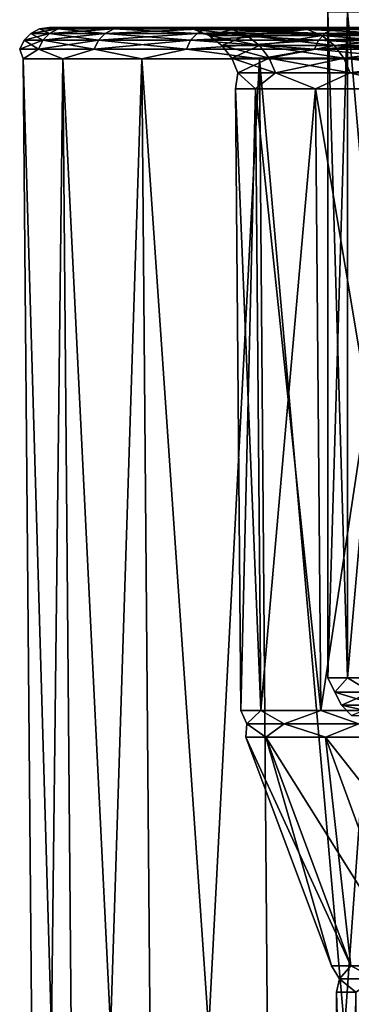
# Model space of a CAD drawing. Header units: metres. Extents: x -92 to 264, y -100 to 50.
# Tile 107 of 656: x -24.99 to -22.85, y -70.31 to -63.95. Entities that reach past the tile are written whole.
import ezdxf

# ---------------------------------------------------------------- set-up
doc = ezdxf.new("R2010")
doc.units = ezdxf.units.M
doc.layers.add('solid_21062050_01', color=7, linetype='CONTINUOUS')

msp = doc.modelspace()

# ---------------------------------------------------------------- linework, layer by layer
at = {"layer": 'solid_21062050_01'}
for points in [[(-23, -63.900002, -4.49623), (-23, -68.199997, -4.49623), (-22.874002, -68.199997, -2.092072)], [(-22.874002, -63.900002, -2.092073), (-23, -63.900002, -4.49623), (-22.874002, -68.199997, -2.092072)], [(-22.874002, -63.900002, -6.900388), (-22.874002, -68.199997, -6.900388), (-23, -68.199997, -4.49623)], [(-23, -63.900002, -4.49623), (-22.874002, -63.900002, -6.900388), (-23, -68.199997, -4.49623)], [(-22.874002, -63.900002, -2.092073), (-22.874002, -68.199997, -2.092072), (-22.497393, -68.199997, 0.285745)], [(-22.497393, -63.900002, 0.285744), (-22.874002, -63.900002, -2.092073), (-22.497393, -68.199997, 0.285745)], [(-22.497393, -63.900002, -9.278205), (-22.497395, -68.199997, -9.278205), (-22.874002, -68.199997, -6.900388)], [(-22.874002, -63.900002, -6.900388), (-22.497393, -63.900002, -9.278205), (-22.874002, -68.199997, -6.900388)], [(-24.740494, -64.009834, -6.932956), (-24.796288, -64.038536, -6.938451), (-24.916265, -64.038536, -4.49623)], [(-24.860203, -64.009834, -4.49623), (-24.916265, -64.038536, -4.49623), (-24.796288, -64.038536, -2.054009)], [(-24.860203, -64.009834, -4.49623), (-24.740494, -64.009834, -6.932956), (-24.916265, -64.038536, -4.49623)], [(-24.860203, -64.009834, -4.49623), (-24.798246, -64, -4.496227), (-24.764235, -64, -5.79436)], [(-24.740494, -64.009834, -2.059504), (-24.798246, -64, -4.496227), (-24.860203, -64.009834, -4.49623)], [(-24.860203, -64.009834, -4.49623), (-24.764235, -64, -5.79436), (-24.740494, -64.009834, -6.932956)], [(-24.740494, -64.009834, -2.059504), (-24.860203, -64.009834, -4.49623), (-24.796288, -64.038536, -2.054009)], [(-24.764235, -64, -5.79436), (-24.798246, -64, -4.496227), (-24.764233, -64, -3.198094)], [(-24.740494, -64.009834, -2.059504), (-24.764233, -64, -3.198094), (-24.798246, -64, -4.496227)], [(-24.382521, -64.009834, -9.346215), (-24.437508, -64.038536, -9.357153), (-24.796288, -64.038536, -6.938451)], [(-24.740494, -64.009834, -6.932956), (-24.382521, -64.009834, -9.346215), (-24.796288, -64.038536, -6.938451)], [(-24.740494, -64.009834, -2.059504), (-24.796288, -64.038536, -2.054009), (-24.437508, -64.038536, 0.364692)], [(-24.764235, -64, -5.79436), (-24.764233, -64, -3.198094), (-24.662359, -64, -1.903892)], [(-24.662361, -64, -7.088561), (-24.764235, -64, -5.79436), (-24.662359, -64, -1.903892)], [(-24.740494, -64.009834, -6.932956), (-24.764235, -64, -5.79436), (-24.662361, -64, -7.088561)], [(-24.740494, -64.009834, -2.059504), (-24.662359, -64, -1.903892), (-24.764233, -64, -3.198094)], [(-24.382521, -64.009834, 0.353755), (-24.662359, -64, -1.903892), (-24.740494, -64.009834, -2.059504)], [(-24.740494, -64.009834, -6.932956), (-24.662361, -64, -7.088561), (-24.492887, -64, -8.375845)], [(-24.740494, -64.009834, -6.932956), (-24.492887, -64, -8.375845), (-24.382521, -64.009834, -9.346215)], [(-24.382521, -64.009834, 0.353755), (-24.740494, -64.009834, -2.059504), (-24.437508, -64.038536, 0.364692)], [(-24.662361, -64, -7.088561), (-24.662359, -64, -1.903892), (-24.492886, -64, -0.616608)], [(-24.492887, -64, -8.375845), (-24.662361, -64, -7.088561), (-24.492886, -64, -0.616608)], [(-24.382521, -64.009834, 0.353755), (-24.492886, -64, -0.616608), (-24.662359, -64, -1.903892)], [(-24.492887, -64, -8.375845), (-24.492886, -64, -0.616608), (-24.25618, -64, 0.660362)], [(-24.256182, -64, -9.652816), (-24.492887, -64, -8.375845), (-24.25618, -64, 0.660362)], [(-24.382521, -64.009834, -9.346215), (-24.492887, -64, -8.375845), (-24.256182, -64, -9.652816)], [(-24.382521, -64.009834, 0.353755), (-24.25618, -64, 0.660362), (-24.492886, -64, -0.616608)], [(-23.78973, -64.009834, -11.712766), (-23.84338, -64.038536, -11.72904), (-24.437508, -64.038536, -9.357153)], [(-24.382521, -64.009834, -9.346215), (-23.78973, -64.009834, -11.712766), (-24.437508, -64.038536, -9.357153)], [(-24.382521, -64.009834, 0.353755), (-24.437508, -64.038536, 0.364692), (-23.84338, -64.038536, 2.73658)], [(-23.78973, -64.009834, 2.720305), (-24.25618, -64, 0.660362), (-24.382521, -64.009834, 0.353755)], [(-24.382521, -64.009834, -9.346215), (-24.256182, -64, -9.652816), (-23.953058, -64, -10.9152)], [(-24.382521, -64.009834, -9.346215), (-23.953058, -64, -10.9152), (-23.78973, -64.009834, -11.712766)], [(-23.78973, -64.009834, 2.720305), (-24.382521, -64.009834, 0.353755), (-23.84338, -64.038536, 2.73658)], [(-24.256182, -64, -9.652816), (-24.25618, -64, 0.660362), (-23.953056, -64, 1.922746)], [(-23.996525, -64, -4.496214), (-24.256182, -64, -9.652816), (-23.953056, -64, 1.922746)], [(-23.996525, -64, -4.496214), (-23.953058, -64, -10.9152), (-24.256182, -64, -9.652816)], [(-23.78973, -64.009834, 2.720305), (-23.953056, -64, 1.922746), (-24.25618, -64, 0.660362)], [(-23.86503, -64, -1.987691), (-23.996525, -64, -4.496214), (-23.953056, -64, 1.922746)], [(-23.996525, -64, -4.496214), (-23.865032, -64, -7.004737), (-23.953058, -64, -10.9152)], [(-23.863295, -64.013374, -5.706439), (-23.865032, -64, -7.004737), (-23.996525, -64, -4.496214)], [(-23.863295, -64.013374, -3.286021), (-23.996525, -64, -4.496214), (-23.86503, -64, -1.987691)], [(-23.863295, -64.013374, -3.286021), (-23.863295, -64.013374, -5.706439), (-23.996525, -64, -4.496214)], [(-23.865032, -64, -7.004737), (-23.584303, -64, -12.159996), (-23.953058, -64, -10.9152)], [(-23.78973, -64.009834, -11.712766), (-23.953058, -64, -10.9152), (-23.584303, -64, -12.159996)], [(-23.86503, -64, -1.987691), (-23.953056, -64, 1.922746), (-23.584301, -64, 3.167542)], [(-23.78973, -64.009834, 2.720305), (-23.584301, -64, 3.167542), (-23.953056, -64, 1.922746)], [(-23.865032, -64, -7.004737), (-23.471987, -64, -9.486089), (-23.584303, -64, -12.159996)], [(-23.618423, -64.013374, -8.11444), (-23.471987, -64, -9.486089), (-23.865032, -64, -7.004737)], [(-23.863295, -64.013374, -5.706439), (-23.618423, -64.013374, -8.11444), (-23.865032, -64, -7.004737)], [(-23.471979, -64, 0.49366), (-23.86503, -64, -1.987691), (-23.584301, -64, 3.167542)], [(-23.618423, -64.013374, -0.878021), (-23.86503, -64, -1.987691), (-23.471979, -64, 0.49366)], [(-23.618423, -64.013374, -0.878021), (-23.863295, -64.013374, -3.286021), (-23.86503, -64, -1.987691)], [(-23.523375, -64.052856, -8.099879), (-23.618423, -64.013374, -8.11444), (-23.863295, -64.013374, -5.706439)], [(-23.76726, -64.052856, -5.701569), (-23.863295, -64.013374, -5.706439), (-23.863295, -64.013374, -3.286021)], [(-23.76726, -64.052856, -5.701569), (-23.523375, -64.052856, -8.099879), (-23.863295, -64.013374, -5.706439)], [(-23.76726, -64.052856, -3.290891), (-23.863295, -64.013374, -3.286021), (-23.618423, -64.013374, -0.878021)], [(-23.76726, -64.052856, -3.290891), (-23.76726, -64.052856, -5.701569), (-23.863295, -64.013374, -3.286021)], [(-22.967833, -64.009834, -14.009818), (-23.019629, -64.038536, -14.031273), (-23.84338, -64.038536, -11.72904)], [(-23.78973, -64.009834, -11.712766), (-22.967833, -64.009834, -14.009818), (-23.84338, -64.038536, -11.72904)], [(-23.78973, -64.009834, 2.720305), (-23.84338, -64.038536, 2.73658), (-23.019629, -64.038536, 5.038812)], [(-22.967833, -64.009834, 5.017357), (-23.584301, -64, 3.167542), (-23.78973, -64.009834, 2.720305)], [(-23.78973, -64.009834, -11.712766), (-23.584303, -64, -12.159996), (-23.15074, -64, -13.384212)], [(-23.78973, -64.009834, -11.712766), (-23.15074, -64, -13.384212), (-22.967833, -64.009834, -14.009818)], [(-22.967833, -64.009834, 5.017357), (-23.78973, -64.009834, 2.720305), (-23.019629, -64.038536, 5.038812)], [(-23.523375, -64.052856, -0.892582), (-23.76726, -64.052856, -3.290891), (-23.618423, -64.013374, -0.878021)], [(-23.618423, -64.013374, -8.11444), (-23.131197, -64.013374, -10.485312), (-23.471987, -64, -9.486089)], [(-23.131197, -64.013374, 1.492852), (-23.618423, -64.013374, -0.878021), (-23.471979, -64, 0.49366)], [(-23.038109, -64.052856, -10.46121), (-23.131197, -64.013374, -10.485312), (-23.618423, -64.013374, -8.11444)], [(-23.523375, -64.052856, -8.099879), (-23.038109, -64.052856, -10.46121), (-23.618423, -64.013374, -8.11444)], [(-23.523375, -64.052856, -0.892582), (-23.618423, -64.013374, -0.878021), (-23.131197, -64.013374, 1.492852)], [(-23.471987, -64, -9.486089), (-23.15074, -64, -13.384212), (-23.584303, -64, -12.159996)], [(-23.471979, -64, 0.49366), (-23.584301, -64, 3.167542), (-23.150736, -64, 4.391759)], [(-22.967833, -64.009834, 5.017357), (-23.150736, -64, 4.391759), (-23.584301, -64, 3.167542)], [(-23.038109, -64.052856, 1.46875), (-23.523375, -64.052856, -0.892582), (-23.131197, -64.013374, 1.492852)], [(-23.471987, -64, -9.486089), (-22.821833, -64, -11.91221), (-23.15074, -64, -13.384212)], [(-23.131197, -64.013374, -10.485312), (-22.821833, -64, -11.91221), (-23.471987, -64, -9.486089)], [(-22.821823, -64, 2.919782), (-23.471979, -64, 0.49366), (-23.150736, -64, 4.391759)], [(-23.131197, -64.013374, 1.492852), (-23.471979, -64, 0.49366), (-22.821823, -64, 2.919782)], [(-22.821833, -64, -11.91221), (-22.653793, -64, -14.58374), (-23.15074, -64, -13.384212)], [(-22.967833, -64.009834, -14.009818), (-23.15074, -64, -13.384212), (-22.653793, -64, -14.58374)], [(-22.821823, -64, 2.919782), (-23.150736, -64, 4.391759), (-22.653791, -64, 5.591286)], [(-22.967833, -64.009834, 5.017357), (-22.653791, -64, 5.591286), (-23.150736, -64, 4.391759)], [(-23.131197, -64.013374, -10.485312), (-22.406612, -64.013374, -12.794728), (-22.821833, -64, -11.91221)], [(-22.406612, -64.013374, 3.802268), (-23.131197, -64.013374, 1.492852), (-22.821823, -64, 2.919782)], [(-22.316441, -64.052856, -12.761333), (-22.406612, -64.013374, -12.794728), (-23.131197, -64.013374, -10.485312)], [(-23.038109, -64.052856, -10.46121), (-22.316441, -64.052856, -12.761333), (-23.131197, -64.013374, -10.485312)], [(-23.038109, -64.052856, 1.46875), (-23.131197, -64.013374, 1.492852), (-22.406612, -64.013374, 3.802268)], [(-22.316441, -64.052856, 3.768872), (-23.038109, -64.052856, 1.46875), (-22.406612, -64.013374, 3.802268)], [(-21.924742, -64.009834, -16.215248), (-21.974184, -64.038536, -16.241676), (-23.019629, -64.038536, -14.031273)], [(-22.967833, -64.009834, -14.009818), (-21.924742, -64.009834, -16.215248), (-23.019629, -64.038536, -14.031273)], [(-22.967833, -64.009834, 5.017357), (-23.019629, -64.038536, 5.038812), (-21.974184, -64.038536, 7.249217)], [(-21.924742, -64.009834, 7.222788), (-22.653791, -64, 5.591286), (-22.967833, -64.009834, 5.017357)], [(-22.967833, -64.009834, -14.009818), (-22.653793, -64, -14.58374), (-22.094847, -64, -15.755454)], [(-22.967833, -64.009834, -14.009818), (-22.094847, -64, -15.755454), (-21.924742, -64.009834, -16.215248)], [(-21.924742, -64.009834, 7.222788), (-22.967833, -64.009834, 5.017357), (-21.974184, -64.038536, 7.249217)], [(-24.840435, -64.083237, -6.9428), (-24.868557, -64.139526, -6.945569), (-24.988886, -64.139526, -4.49623)], [(-24.960627, -64.083237, -4.49623), (-24.988886, -64.139526, -4.49623), (-24.868557, -64.139526, -2.046891)], [(-24.960627, -64.083237, -4.49623), (-24.840435, -64.083237, -6.9428), (-24.988886, -64.139526, -4.49623)], [(-24.796288, -64.038536, -6.938451), (-24.840435, -64.083237, -6.9428), (-24.960627, -64.083237, -4.49623)], [(-24.916265, -64.038536, -4.49623), (-24.960627, -64.083237, -4.49623), (-24.840435, -64.083237, -2.049661)], [(-24.916265, -64.038536, -4.49623), (-24.796288, -64.038536, -6.938451), (-24.960627, -64.083237, -4.49623)], [(-24.840435, -64.083237, -2.049661), (-24.960627, -64.083237, -4.49623), (-24.868557, -64.139526, -2.046891)], [(-24.796288, -64.038536, -2.054009), (-24.916265, -64.038536, -4.49623), (-24.840435, -64.083237, -2.049661)], [(-24.481016, -64.083237, -9.365807), (-24.50873, -64.139526, -9.37132), (-24.868557, -64.139526, -6.945569)], [(-24.840435, -64.083237, -6.9428), (-24.481016, -64.083237, -9.365807), (-24.868557, -64.139526, -6.945569)], [(-24.840435, -64.083237, -2.049661), (-24.868557, -64.139526, -2.046891), (-24.50873, -64.139526, 0.378859)], [(-24.437508, -64.038536, -9.357153), (-24.481016, -64.083237, -9.365807), (-24.840435, -64.083237, -6.9428)], [(-24.796288, -64.038536, -6.938451), (-24.437508, -64.038536, -9.357153), (-24.840435, -64.083237, -6.9428)], [(-24.796288, -64.038536, -2.054009), (-24.840435, -64.083237, -2.049661), (-24.481016, -64.083237, 0.373347)], [(-24.481016, -64.083237, 0.373347), (-24.840435, -64.083237, -2.049661), (-24.50873, -64.139526, 0.378859)], [(-24.437508, -64.038536, 0.364692), (-24.796288, -64.038536, -2.054009), (-24.481016, -64.083237, 0.373347)], [(-23.88583, -64.083237, -11.741918), (-23.912872, -64.139526, -11.750121), (-24.50873, -64.139526, -9.37132)], [(-24.481016, -64.083237, -9.365807), (-23.88583, -64.083237, -11.741918), (-24.50873, -64.139526, -9.37132)], [(-24.481016, -64.083237, 0.373347), (-24.50873, -64.139526, 0.378859), (-23.912872, -64.139526, 2.75766)], [(-23.84338, -64.038536, -11.72904), (-23.88583, -64.083237, -11.741918), (-24.481016, -64.083237, -9.365807)], [(-24.437508, -64.038536, -9.357153), (-23.84338, -64.038536, -11.72904), (-24.481016, -64.083237, -9.365807)], [(-24.437508, -64.038536, 0.364692), (-24.481016, -64.083237, 0.373347), (-23.88583, -64.083237, 2.749457)], [(-23.88583, -64.083237, 2.749457), (-24.481016, -64.083237, 0.373347), (-23.912872, -64.139526, 2.75766)], [(-23.84338, -64.038536, 2.73658), (-24.437508, -64.038536, 0.364692), (-23.88583, -64.083237, 2.749457)], [(-23.060612, -64.083237, -14.048248), (-23.08672, -64.139526, -14.059063), (-23.912872, -64.139526, -11.750121)], [(-23.88583, -64.083237, -11.741918), (-23.060612, -64.083237, -14.048248), (-23.912872, -64.139526, -11.750121)], [(-23.88583, -64.083237, 2.749457), (-23.912872, -64.139526, 2.75766), (-23.08672, -64.139526, 5.066602)], [(-23.019629, -64.038536, -14.031273), (-23.060612, -64.083237, -14.048248), (-23.88583, -64.083237, -11.741918)], [(-23.84338, -64.038536, -11.72904), (-23.019629, -64.038536, -14.031273), (-23.88583, -64.083237, -11.741918)], [(-23.84338, -64.038536, 2.73658), (-23.88583, -64.083237, 2.749457), (-23.060612, -64.083237, 5.055788)], [(-23.060612, -64.083237, 5.055788), (-23.88583, -64.083237, 2.749457), (-23.08672, -64.139526, 5.066602)], [(-23.019629, -64.038536, 5.038812), (-23.84338, -64.038536, 2.73658), (-23.060612, -64.083237, 5.055788)], [(-23.441591, -64.115776, -8.08735), (-23.523375, -64.052856, -8.099879), (-23.76726, -64.052856, -5.701569)], [(-23.684628, -64.115776, -5.697379), (-23.76726, -64.052856, -5.701569), (-23.76726, -64.052856, -3.290891)], [(-23.684628, -64.115776, -5.697379), (-23.441591, -64.115776, -8.08735), (-23.76726, -64.052856, -5.701569)], [(-23.684628, -64.115776, -3.295082), (-23.76726, -64.052856, -3.290891), (-23.523375, -64.052856, -0.892582)], [(-23.684628, -64.115776, -3.295082), (-23.684628, -64.115776, -5.697379), (-23.76726, -64.052856, -3.290891)], [(-23.441591, -64.115776, -0.90511), (-23.684628, -64.115776, -3.295082), (-23.523375, -64.052856, -0.892582)], [(-22.958014, -64.115776, -10.440472), (-23.038109, -64.052856, -10.46121), (-23.523375, -64.052856, -8.099879)], [(-23.441591, -64.115776, -8.08735), (-22.958014, -64.115776, -10.440472), (-23.523375, -64.052856, -8.099879)], [(-23.441591, -64.115776, -0.90511), (-23.523375, -64.052856, -0.892582), (-23.038109, -64.052856, 1.46875)], [(-22.958014, -64.115776, 1.448011), (-23.441591, -64.115776, -0.90511), (-23.038109, -64.052856, 1.46875)], [(-22.013308, -64.083237, -16.262589), (-22.038229, -64.139526, -16.275909), (-23.08672, -64.139526, -14.059063)], [(-23.060612, -64.083237, -14.048248), (-22.013308, -64.083237, -16.262589), (-23.08672, -64.139526, -14.059063)], [(-23.060612, -64.083237, 5.055788), (-23.08672, -64.139526, 5.066602), (-22.038229, -64.139526, 7.283449)], [(-21.974184, -64.038536, -16.241676), (-22.013308, -64.083237, -16.262589), (-23.060612, -64.083237, -14.048248)], [(-23.019629, -64.038536, -14.031273), (-21.974184, -64.038536, -16.241676), (-23.060612, -64.083237, -14.048248)], [(-23.019629, -64.038536, 5.038812), (-23.060612, -64.083237, 5.055788), (-22.013308, -64.083237, 7.270128)], [(-22.013308, -64.083237, 7.270128), (-23.060612, -64.083237, 5.055788), (-22.038229, -64.139526, 7.283449)], [(-22.238853, -64.115776, -12.732597), (-22.316441, -64.052856, -12.761333), (-23.038109, -64.052856, -10.46121)], [(-22.958014, -64.115776, -10.440472), (-22.238853, -64.115776, -12.732597), (-23.038109, -64.052856, -10.46121)], [(-22.958014, -64.115776, 1.448011), (-23.038109, -64.052856, 1.46875), (-22.316441, -64.052856, 3.768872)], [(-21.974184, -64.038536, 7.249217), (-23.019629, -64.038536, 5.038812), (-22.013308, -64.083237, 7.270128)], [(-22.238853, -64.115776, 3.740137), (-22.958014, -64.115776, 1.448011), (-22.316441, -64.052856, 3.768872)], [(-24.988886, -64.139526, -4.49623), (-24.966154, -64.201744, -5.762371), (-24.966154, -64.201744, -3.230089)], [(-24.988886, -64.139526, -4.49623), (-24.868557, -64.139526, -6.945569), (-24.966154, -64.201744, -5.762371)], [(-24.868557, -64.139526, -2.046891), (-24.988886, -64.139526, -4.49623), (-24.966154, -64.201744, -3.230089)], [(-24.868557, -64.139526, -6.945569), (-24.709967, -64.201744, -8.281661), (-24.966154, -64.201744, -5.762371)], [(-24.868557, -64.139526, -2.046891), (-24.966154, -64.201744, -3.230089), (-24.709967, -64.201744, -0.7108)], [(-24.868557, -64.139526, -6.945569), (-24.50873, -64.139526, -9.37132), (-24.709967, -64.201744, -8.281661)], [(-24.50873, -64.139526, 0.378859), (-24.868557, -64.139526, -2.046891), (-24.709967, -64.201744, -0.7108)], [(-24.50873, -64.139526, -9.37132), (-24.200222, -64.201744, -10.762107), (-24.709967, -64.201744, -8.281661)], [(-24.50873, -64.139526, 0.378859), (-24.709967, -64.201744, -0.7108), (-24.200222, -64.201744, 1.769646)], [(-24.50873, -64.139526, -9.37132), (-23.912872, -64.139526, -11.750121), (-24.200222, -64.201744, -10.762107)], [(-23.912872, -64.139526, 2.75766), (-24.50873, -64.139526, 0.378859), (-24.200222, -64.201744, 1.769646)], [(-23.912872, -64.139526, -11.750121), (-23.44215, -64.201744, -13.178256), (-24.200222, -64.201744, -10.762107)], [(-23.912872, -64.139526, 2.75766), (-24.200222, -64.201744, 1.769646), (-23.44215, -64.201744, 4.185796)], [(-23.912872, -64.139526, -11.750121), (-23.08672, -64.139526, -14.059063), (-23.44215, -64.201744, -13.178256)], [(-23.08672, -64.139526, 5.066602), (-23.912872, -64.139526, 2.75766), (-23.44215, -64.201744, 4.185796)], [(-23.378597, -64.197899, -8.0777), (-23.441591, -64.115776, -8.08735), (-23.684628, -64.115776, -5.697379)], [(-23.620979, -64.197899, -5.694151), (-23.684628, -64.115776, -5.697379), (-23.684628, -64.115776, -3.295082)], [(-23.620979, -64.197899, -5.694151), (-23.378597, -64.197899, -8.0777), (-23.684628, -64.115776, -5.697379)], [(-23.620979, -64.197899, -3.29831), (-23.684628, -64.115776, -3.295082), (-23.441591, -64.115776, -0.90511)], [(-23.620979, -64.197899, -3.29831), (-23.620979, -64.197899, -5.694151), (-23.684628, -64.115776, -3.295082)], [(-23.378597, -64.197899, -0.914761), (-23.620979, -64.197899, -3.29831), (-23.441591, -64.115776, -0.90511)], [(-23.08672, -64.139526, -14.059063), (-22.443529, -64.201744, -15.505316), (-23.44215, -64.201744, -13.178256)], [(-23.08672, -64.139526, 5.066602), (-23.44215, -64.201744, 4.185796), (-22.443529, -64.201744, 6.512856)], [(-22.896318, -64.197899, -10.424498), (-22.958014, -64.115776, -10.440472), (-23.441591, -64.115776, -8.08735)], [(-23.378597, -64.197899, -8.0777), (-22.896318, -64.197899, -10.424498), (-23.441591, -64.115776, -8.08735)], [(-23.378597, -64.197899, -0.914761), (-23.441591, -64.115776, -0.90511), (-22.958014, -64.115776, 1.448011)], [(-22.896318, -64.197899, 1.432037), (-23.378597, -64.197899, -0.914761), (-22.958014, -64.115776, 1.448011)], [(-23.08672, -64.139526, -14.059063), (-22.038229, -64.139526, -16.275909), (-22.443529, -64.201744, -15.505316)], [(-22.038229, -64.139526, 7.283449), (-23.08672, -64.139526, 5.066602), (-22.443529, -64.201744, 6.512856)], [(-22.17909, -64.197899, -12.710464), (-22.238853, -64.115776, -12.732597), (-22.958014, -64.115776, -10.440472)], [(-22.896318, -64.197899, -10.424498), (-22.17909, -64.197899, -12.710464), (-22.958014, -64.115776, -10.440472)], [(-22.896318, -64.197899, 1.432037), (-22.958014, -64.115776, 1.448011), (-22.238853, -64.115776, 3.740137)], [(-22.17909, -64.197899, 3.718003), (-22.896318, -64.197899, 1.432037), (-22.238853, -64.115776, 3.740137)], [(-24.966154, -64.201744, -3.230089), (-24.85717, -76.706161, -3.235617), (-24.602102, -76.706161, -0.72733)], [(-24.709967, -64.201744, -0.7108), (-24.966154, -64.201744, -3.230089), (-24.602102, -76.706161, -0.72733)], [(-24.966154, -64.201744, -5.762371), (-24.85717, -76.706161, -5.756843), (-24.85717, -76.706161, -3.235617)], [(-24.966154, -64.201744, -3.230089), (-24.966154, -64.201744, -5.762371), (-24.85717, -76.706161, -3.235617)], [(-24.966154, -64.201744, -5.762371), (-24.709967, -64.201744, -8.281661), (-24.85717, -76.706161, -5.756843)], [(-24.709967, -64.201744, -8.281661), (-24.602102, -76.706161, -8.265132), (-24.85717, -76.706161, -5.756843)], [(-24.709967, -64.201744, -0.7108), (-24.602102, -76.706161, -0.72733), (-24.094584, -76.706161, 1.742284)], [(-24.200222, -64.201744, 1.769646), (-24.709967, -64.201744, -0.7108), (-24.094584, -76.706161, 1.742284)], [(-24.709967, -64.201744, -8.281661), (-24.200222, -64.201744, -10.762107), (-24.602102, -76.706161, -8.265132)], [(-24.200222, -64.201744, -10.762107), (-24.094585, -76.706161, -10.734743), (-24.602102, -76.706161, -8.265132)], [(-24.200222, -64.201744, 1.769646), (-24.094584, -76.706161, 1.742284), (-23.339823, -76.706161, 4.147885)], [(-23.44215, -64.201744, 4.185796), (-24.200222, -64.201744, 1.769646), (-23.339823, -76.706161, 4.147885)], [(-24.200222, -64.201744, -10.762107), (-23.44215, -64.201744, -13.178256), (-24.094585, -76.706161, -10.734743)], [(-23.44215, -64.201744, -13.178256), (-23.339823, -76.706161, -13.140346), (-24.094585, -76.706161, -10.734743)], [(-23.338644, -64.293663, -8.071579), (-23.378597, -64.197899, -8.0777), (-23.620979, -64.197899, -5.694151)], [(-23.580612, -64.293663, -5.692103), (-23.620979, -64.197899, -5.694151), (-23.620979, -64.197899, -3.29831)], [(-23.580612, -64.293663, -5.692103), (-23.338644, -64.293663, -8.071579), (-23.620979, -64.197899, -5.694151)], [(-23.580612, -64.293663, -3.300357), (-23.620979, -64.197899, -3.29831), (-23.378597, -64.197899, -0.914761)], [(-23.580612, -64.293663, -3.300357), (-23.580612, -64.293663, -5.692103), (-23.620979, -64.197899, -3.29831)], [(-23.338644, -64.293663, -0.920882), (-23.580612, -64.293663, -3.300357), (-23.378597, -64.197899, -0.914761)], [(-23.44215, -64.201744, 4.185796), (-23.339823, -76.706161, 4.147885), (-22.345564, -76.706161, 6.464782)], [(-22.443529, -64.201744, 6.512856), (-23.44215, -64.201744, 4.185796), (-22.345564, -76.706161, 6.464782)], [(-23.44215, -64.201744, -13.178256), (-22.443529, -64.201744, -15.505316), (-23.339823, -76.706161, -13.140346)], [(-22.857189, -64.293663, -10.414367), (-22.896318, -64.197899, -10.424498), (-23.378597, -64.197899, -8.0777)], [(-23.338644, -64.293663, -8.071579), (-22.857189, -64.293663, -10.414367), (-23.378597, -64.197899, -8.0777)], [(-23.338644, -64.293663, -0.920882), (-23.378597, -64.197899, -0.914761), (-22.896318, -64.197899, 1.432037)], [(-22.443529, -64.201744, -15.505316), (-22.345564, -76.706161, -15.457243), (-23.339823, -76.706161, -13.140346)], [(-22.857189, -64.293663, 1.421906), (-23.338644, -64.293663, -0.920882), (-22.896318, -64.197899, 1.432037)], [(-22.141188, -64.293663, -12.696425), (-22.17909, -64.197899, -12.710464), (-22.896318, -64.197899, -10.424498)], [(-22.857189, -64.293663, -10.414367), (-22.141188, -64.293663, -12.696425), (-22.896318, -64.197899, -10.424498)], [(-22.857189, -64.293663, 1.421906), (-22.896318, -64.197899, 1.432037), (-22.17909, -64.197899, 3.718003)], [(-22.141188, -64.293663, 3.703965), (-22.857189, -64.293663, 1.421906), (-22.17909, -64.197899, 3.718003)], [(-23.580612, -64.293663, -3.300357), (-23.467276, -64.396507, -2.029718), (-23.59654, -64.396507, -4.49623)], [(-23.580612, -64.293663, -5.692103), (-23.59654, -64.396507, -4.49623), (-23.467276, -64.396507, -6.962742)], [(-23.580612, -64.293663, -3.300357), (-23.59654, -64.396507, -4.49623), (-23.580612, -64.293663, -5.692103)], [(-23.338644, -64.293663, -0.920882), (-23.467276, -64.396507, -2.029718), (-23.580612, -64.293663, -3.300357)], [(-23.580612, -64.293663, -5.692103), (-23.467276, -64.396507, -6.962742), (-23.338644, -64.293663, -8.071579)], [(-23.338644, -64.293663, -0.920882), (-23.080898, -64.396507, 0.40977), (-23.467276, -64.396507, -2.029718)], [(-23.338644, -64.293663, -8.071579), (-23.467276, -64.396507, -6.962742), (-23.080898, -64.396507, -9.40223)], [(-22.857189, -64.293663, 1.421906), (-23.080898, -64.396507, 0.40977), (-23.338644, -64.293663, -0.920882)], [(-23.338644, -64.293663, -8.071579), (-23.080898, -64.396507, -9.40223), (-22.857189, -64.293663, -10.414367)], [(-22.857189, -64.293663, 1.421906), (-22.441641, -64.396507, 2.795507), (-23.080898, -64.396507, 0.40977)], [(-22.857189, -64.293663, -10.414367), (-23.080898, -64.396507, -9.40223), (-22.441641, -64.396507, -11.787967)], [(-22.141188, -64.293663, 3.703965), (-22.441641, -64.396507, 2.795507), (-22.857189, -64.293663, 1.421906)], [(-22.857189, -64.293663, -10.414367), (-22.441641, -64.396507, -11.787967), (-22.141188, -64.293663, -12.696425)], [(-23.561499, -68.411842, -4.49623), (-23.59654, -64.396507, -4.49623), (-23.467276, -64.396507, -2.029718)], [(-23.432426, -68.411842, -6.95908), (-23.467276, -64.396507, -6.962742), (-23.59654, -64.396507, -4.49623)], [(-23.561499, -68.411842, -4.49623), (-23.432426, -68.411842, -6.95908), (-23.59654, -64.396507, -4.49623)], [(-23.432426, -68.411842, -2.033381), (-23.561499, -68.411842, -4.49623), (-23.467276, -64.396507, -2.029718)], [(-23.432426, -68.411842, -2.033381), (-23.467276, -64.396507, -2.029718), (-23.080898, -64.396507, 0.40977)], [(-23.046623, -68.411842, -9.394938), (-23.080898, -64.396507, -9.40223), (-23.467276, -64.396507, -6.962742)], [(-23.432426, -68.411842, -6.95908), (-23.046623, -68.411842, -9.394938), (-23.467276, -64.396507, -6.962742)], [(-23.046623, -68.411842, 0.402478), (-23.432426, -68.411842, -2.033381), (-23.080898, -64.396507, 0.40977)], [(-23.046623, -68.411842, 0.402478), (-23.080898, -64.396507, 0.40977), (-22.441641, -64.396507, 2.795507)], [(-22.408316, -68.411842, -11.777136), (-22.441641, -64.396507, -11.787967), (-23.080898, -64.396507, -9.40223)], [(-23.046623, -68.411842, -9.394938), (-22.408316, -68.411842, -11.777136), (-23.080898, -64.396507, -9.40223)], [(-22.408316, -68.411842, 2.784676), (-23.046623, -68.411842, 0.402478), (-22.441641, -64.396507, 2.795507)], [(-22.955816, -68.292702, -3.332043), (-22.874002, -68.199997, -2.092072), (-23, -68.199997, -4.49623)], [(-22.955816, -68.292702, -5.660418), (-23, -68.199997, -4.49623), (-22.874002, -68.199997, -6.900388)], [(-22.955816, -68.292702, -3.332043), (-23, -68.199997, -4.49623), (-22.955816, -68.292702, -5.660418)], [(-22.720257, -68.292702, -1.015615), (-22.874002, -68.199997, -2.092072), (-22.955816, -68.292702, -3.332043)], [(-22.955816, -68.292702, -5.660418), (-22.874002, -68.199997, -6.900388), (-22.720257, -68.292702, -7.976846)], [(-22.720257, -68.292702, -1.015615), (-22.497393, -68.199997, 0.285745), (-22.874002, -68.199997, -2.092072)], [(-22.720257, -68.292702, -7.976846), (-22.874002, -68.199997, -6.900388), (-22.497395, -68.199997, -9.278205)], [(-22.955816, -68.292702, -5.660418), (-22.913202, -68.376411, -5.658257), (-22.913202, -68.376411, -3.334204)], [(-22.955816, -68.292702, -5.660418), (-22.720257, -68.292702, -7.976846), (-22.913202, -68.376411, -5.658257)], [(-22.955816, -68.292702, -3.332043), (-22.913202, -68.376411, -3.334204), (-22.678083, -68.376411, -1.022076)], [(-22.955816, -68.292702, -3.332043), (-22.955816, -68.292702, -5.660418), (-22.913202, -68.376411, -3.334204)], [(-22.720257, -68.292702, -1.015615), (-22.955816, -68.292702, -3.332043), (-22.678083, -68.376411, -1.022076)], [(-22.720257, -68.292702, -7.976846), (-22.678083, -68.376411, -7.970385), (-22.913202, -68.376411, -5.658257)], [(-23.522915, -68.498596, -5.689178), (-23.432426, -68.411842, -6.95908), (-23.561499, -68.411842, -4.49623)], [(-23.522915, -68.498596, -3.303283), (-23.561499, -68.411842, -4.49623), (-23.432426, -68.411842, -2.033381)], [(-23.522915, -68.498596, -5.689178), (-23.561499, -68.411842, -4.49623), (-23.522915, -68.498596, -3.303283)], [(-23.281538, -68.498596, -8.062831), (-23.432426, -68.411842, -6.95908), (-23.522915, -68.498596, -5.689178)], [(-23.522915, -68.498596, -3.303283), (-23.432426, -68.411842, -2.033381), (-23.281538, -68.498596, -0.92963)], [(-23.281538, -68.498596, -8.062831), (-23.046623, -68.411842, -9.394938), (-23.432426, -68.411842, -6.95908)], [(-23.281538, -68.498596, -0.92963), (-23.432426, -68.411842, -2.033381), (-23.046623, -68.411842, 0.402478)], [(-22.80126, -68.498596, -10.399885), (-23.046623, -68.411842, -9.394938), (-23.281538, -68.498596, -8.062831)], [(-23.281538, -68.498596, -0.92963), (-23.046623, -68.411842, 0.402478), (-22.80126, -68.498596, 1.407425)], [(-22.80126, -68.498596, -10.399885), (-22.408316, -68.411842, -11.777136), (-23.046623, -68.411842, -9.394938)], [(-22.80126, -68.498596, 1.407425), (-23.046623, -68.411842, 0.402478), (-22.408316, -68.411842, 2.784676)], [(-22.913202, -68.376411, -5.658257), (-22.846821, -68.442818, -5.65489), (-22.846821, -68.442818, -3.337571)], [(-22.913202, -68.376411, -5.658257), (-22.678083, -68.376411, -7.970385), (-22.846821, -68.442818, -5.65489)], [(-22.913202, -68.376411, -3.334204), (-22.846821, -68.442818, -3.337571), (-22.612383, -68.442818, -1.032141)], [(-22.913202, -68.376411, -3.334204), (-22.913202, -68.376411, -5.658257), (-22.846821, -68.442818, -3.337571)], [(-22.678083, -68.376411, -1.022076), (-22.913202, -68.376411, -3.334204), (-22.612383, -68.442818, -1.032141)], [(-23.522915, -68.498596, -3.303283), (-23.400955, -68.582581, -2.036688), (-23.529854, -68.582581, -4.49623)], [(-23.522915, -68.498596, -5.689178), (-23.529854, -68.582581, -4.49623), (-23.400955, -68.582581, -6.955772)], [(-23.522915, -68.498596, -5.689178), (-23.522915, -68.498596, -3.303283), (-23.529854, -68.582581, -4.49623)], [(-23.522915, -68.498596, -3.303283), (-23.281538, -68.498596, -0.92963), (-23.400955, -68.582581, -2.036688)], [(-23.281538, -68.498596, -8.062831), (-23.522915, -68.498596, -5.689178), (-23.400955, -68.582581, -6.955772)], [(-23.281538, -68.498596, -0.92963), (-23.015671, -68.582581, 0.3959), (-23.400955, -68.582581, -2.036688)], [(-23.281538, -68.498596, -8.062831), (-23.400955, -68.582581, -6.955772), (-23.015671, -68.582581, -9.38836)], [(-23.281538, -68.498596, -0.92963), (-22.80126, -68.498596, 1.407425), (-23.015671, -68.582581, 0.3959)], [(-22.80126, -68.498596, -10.399885), (-23.281538, -68.498596, -8.062831), (-23.015671, -68.582581, -9.38836)], [(-22.80126, -68.498596, 1.407425), (-22.37822, -68.582581, 2.774898), (-23.015671, -68.582581, 0.3959)], [(-22.80126, -68.498596, -10.399885), (-23.015671, -68.582581, -9.38836), (-22.37822, -68.582581, -11.767359)], [(-23.529854, -68.582581, -4.49623), (-22.977188, -70.060753, -4.49623), (-22.851316, -70.060753, -6.898001)], [(-23.400955, -68.582581, -6.955772), (-23.529854, -68.582581, -4.49623), (-22.851316, -70.060753, -6.898001)], [(-23.529854, -68.582581, -4.49623), (-23.400955, -68.582581, -2.036688), (-22.977188, -70.060753, -4.49623)], [(-23.400955, -68.582581, -6.955772), (-22.851316, -70.060753, -6.898001), (-22.47508, -70.060753, -9.273458)], [(-23.015671, -68.582581, -9.38836), (-23.400955, -68.582581, -6.955772), (-22.47508, -70.060753, -9.273458)], [(-23.400955, -68.582581, -2.036688), (-22.851316, -70.060753, -2.094459), (-22.977188, -70.060753, -4.49623)], [(-23.400955, -68.582581, -2.036688), (-23.015671, -68.582581, 0.3959), (-22.851316, -70.060753, -2.094459)], [(-23.015671, -68.582581, -9.38836), (-22.47508, -70.060753, -9.273458), (-21.852604, -70.060753, -11.596574)], [(-22.37822, -68.582581, -11.767359), (-23.015671, -68.582581, -9.38836), (-21.852604, -70.060753, -11.596574)], [(-23.015671, -68.582581, 0.3959), (-22.47508, -70.060753, 0.280997), (-22.851316, -70.060753, -2.094459)], [(-23.015671, -68.582581, 0.3959), (-22.37822, -68.582581, 2.774898), (-22.47508, -70.060753, 0.280997)], [(-22.924435, -70.144737, -5.658826), (-22.851316, -70.060753, -6.898001), (-22.977188, -70.060753, -4.49623)], [(-22.924435, -70.144737, -3.333634), (-22.977188, -70.060753, -4.49623), (-22.851316, -70.060753, -2.094459)], [(-22.924435, -70.144737, -5.658826), (-22.977188, -70.060753, -4.49623), (-22.924435, -70.144737, -3.333634)], [(-22.689199, -70.144737, -7.972088), (-22.851316, -70.060753, -6.898001), (-22.924435, -70.144737, -5.658826)], [(-22.924435, -70.144737, -3.333634), (-22.851316, -70.060753, -2.094459), (-22.689199, -70.144737, -1.020373)], [(-22.689199, -70.144737, -7.972088), (-22.47508, -70.060753, -9.273458), (-22.851316, -70.060753, -6.898001)], [(-22.689199, -70.144737, -1.020373), (-22.851316, -70.060753, -2.094459), (-22.47508, -70.060753, 0.280997)], [(-22.924435, -70.144737, -3.333634), (-22.819845, -70.231491, -2.097768), (-22.945543, -70.231491, -4.49623)], [(-22.924435, -70.144737, -5.658826), (-22.945543, -70.231491, -4.49623), (-22.819845, -70.231491, -6.894693)], [(-22.924435, -70.144737, -5.658826), (-22.924435, -70.144737, -3.333634), (-22.945543, -70.231491, -4.49623)], [(-22.924435, -70.144737, -3.333634), (-22.689199, -70.144737, -1.020373), (-22.819845, -70.231491, -2.097768)], [(-22.689199, -70.144737, -7.972088), (-22.924435, -70.144737, -5.658826), (-22.819845, -70.231491, -6.894693)], [(-22.945543, -70.231491, -4.49623), (-22.893108, -76.239906, -4.49623), (-22.767696, -76.239906, -6.889212)], [(-22.819845, -70.231491, -6.894693), (-22.945543, -70.231491, -4.49623), (-22.767696, -76.239906, -6.889212)], [(-22.945543, -70.231491, -4.49623), (-22.819845, -70.231491, -2.097768), (-22.893108, -76.239906, -4.49623)], [(-22.819845, -70.231491, -2.097768), (-22.767696, -76.239906, -2.103249), (-22.893108, -76.239906, -4.49623)]]:
    msp.add_3dface(points, dxfattribs=at)

doc.saveas('drawing.dxf')
